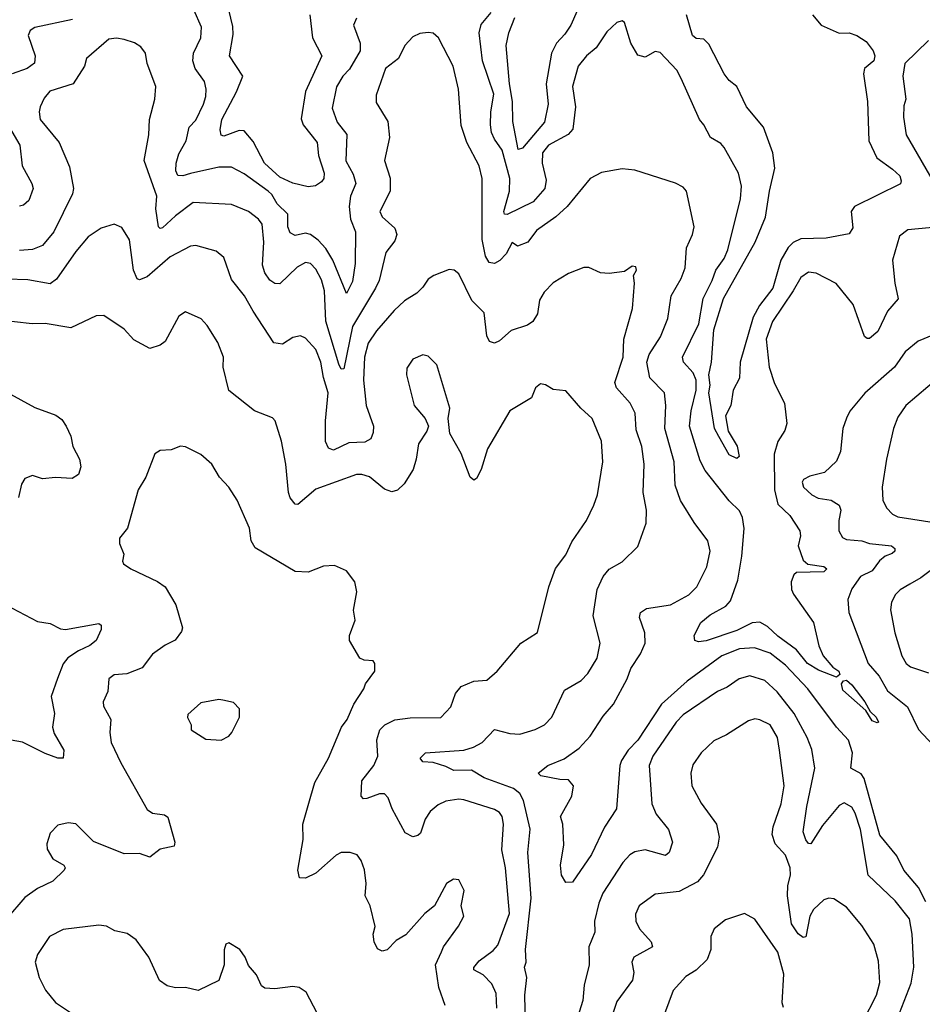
# Model space of a CAD drawing. Extents: x 1246230 to 1426786, y 660032 to 763141.
# Tile 526 of 566: x 1336225 to 1339761, y 751350 to 755206. Entities that reach past the tile are written whole.
import ezdxf

# ---------------------------------------------------------------- set-up
doc = ezdxf.new("R2010")
doc.units = 0

msp = doc.modelspace()

# ---------------------------------------------------------------- linework, layer by layer
at = {"layer": '0CON10XD'}
for points in [[(1338494.6, 755435), (1338384.3, 755185.7), (1338360.7, 755149.3), (1338328.4, 755115), (1338308.3, 755075), (1338288.1, 754955), (1338295.2, 754875), (1338281.3, 754805), (1338195, 754703.3), (1338178.5, 754698.5), (1338157.3, 754807.3), (1338156.3, 754886.3), (1338144, 754955), (1338131.6, 755105), (1338141.7, 755155), (1338165.2, 755215)], [(1337545, 755212.5), (1337533.3, 755185), (1337558.5, 755115), (1337558.9, 755085), (1337517.3, 755012.7), (1337491.3, 754985), (1337466.6, 754943.4), (1337449.8, 754859.8), (1337469.6, 754805), (1337507, 754757), (1337503.3, 754653.3), (1337531.4, 754601.4), (1337541.9, 754565), (1337521.4, 754515), (1337515.6, 754474.4), (1337521.3, 754425), (1337540.7, 754375), (1337539, 754251), (1337529.2, 754180.9), (1337505, 754134), (1337451.4, 754265), (1337425, 754310), (1337395, 754343.1), (1337365, 754364.8), (1337345, 754370.5), (1337305, 754361.8), (1337285, 754371.2), (1337275.8, 754395), (1337275.4, 754445), (1337233.3, 754485), (1337212.4, 754522.4), (1337198.2, 754535), (1337105, 754603.3), (1337055, 754628.8), (1337005, 754628.9), (1336894.6, 754604.6), (1336865, 754594.6), (1336845, 754596.7), (1336836.5, 754615), (1336838.7, 754645), (1336849.3, 754680.7), (1336877.6, 754732.4), (1336889.1, 754785), (1336915, 754812.5), (1336945.4, 754875), (1336954.6, 754905), (1336955.3, 754935), (1336949.3, 754965), (1336912.5, 755015), (1336903.3, 755045), (1336906.1, 755075), (1336935.5, 755135.5), (1336936.9, 755176.9), (1336907.7, 755245)], [(1337362.2, 755225), (1337372.4, 755135), (1337409.2, 755065), (1337345.2, 754925), (1337328.4, 754818.4), (1337335.3, 754795), (1337390.6, 754725), (1337395.8, 754675), (1337417.4, 754605), (1337417, 754585), (1337408.2, 754571.8), (1337384.3, 754555.7), (1337355, 754551.9), (1337295, 754566.2), (1337245, 754590.2), (1337184.9, 754644.9), (1337139.5, 754729.5), (1337105, 754771.5), (1337085, 754772.7), (1337025, 754750.4), (1337014.1, 754754.1), (1337011.1, 754775), (1337017.1, 754815), (1337074.4, 754924.4), (1337098.9, 754985), (1337047.7, 755065), (1337061.1, 755148.9), (1337060.3, 755180.3), (1337044.6, 755245)], [(1339255, 754144.4), (1339175, 754024.5), (1339149.4, 753955), (1339161.5, 753845), (1339182, 753782), (1339221.5, 753705), (1339230.6, 753625), (1339222.3, 753597.7), (1339195, 753554.2), (1339180.6, 753505), (1339182.9, 753365), (1339195, 753309.1), (1339242.2, 753265), (1339282, 753205), (1339284.6, 753185), (1339274.6, 753145), (1339295, 753090), (1339313.5, 753073.5), (1339375, 753065.2), (1339387.4, 753055), (1339375, 753044.2), (1339269.1, 753040.9), (1339258.3, 753031.7), (1339247.1, 753005), (1339248.8, 752975), (1339256.6, 752956.6), (1339335.6, 752845), (1339356.1, 752753.9), (1339373.5, 752715), (1339410.7, 752670.7), (1339434.5, 752655), (1339438.7, 752641.3), (1339425, 752630.8), (1339355, 752659.1), (1339311.2, 752685), (1339268.3, 752738.3), (1339195, 752791.2), (1339155, 752830), (1339125, 752846.2), (1339095, 752843.8), (1339035, 752814), (1338915, 752774), (1338885, 752770), (1338870, 752775), (1338867.5, 752795), (1338894.2, 752845), (1338930, 752875), (1338991.3, 752908.7), (1339010.3, 752929.7), (1339038.3, 753011.7), (1339054.8, 753105), (1339063.8, 753213.8), (1339057.1, 753257.1), (1339045, 753282.5), (1339005, 753321.8), (1338910.8, 753440.8), (1338891.2, 753478.8), (1338849.8, 753615), (1338855.2, 753675), (1338875.1, 753755), (1338874.9, 753794.9), (1338863.9, 753823.9), (1338826.2, 753865), (1338821.5, 753885), (1338885.2, 754015), (1338903.3, 754115), (1338938.7, 754185), (1338952, 754225), (1338985, 754271.5), (1338999.4, 754305), (1339049.6, 754505), (1339053.5, 754555), (1339041.9, 754605), (1338985, 754705.8), (1338971.7, 754721.7), (1338931.4, 754745), (1338905.5, 754795), (1338888.1, 754815), (1338816.7, 754976.7), (1338799.2, 755009.2), (1338735, 755077.5), (1338715, 755082.5), (1338675, 755059.4), (1338647.5, 755067.5), (1338620, 755115), (1338595, 755196), (1338585, 755202), (1338565, 755196), (1338525, 755158.8), (1338483.6, 755096.4), (1338445.6, 755065), (1338412.9, 755025), (1338390.8, 754945), (1338402.3, 754865), (1338392.4, 754777.6), (1338373.5, 754756.5), (1338297.3, 754715), (1338273.1, 754685), (1338272.5, 754645), (1338287.6, 754577.6), (1338282.8, 754545), (1338236.7, 754493.3), (1338135, 754443.8), (1338124.7, 754444.7), (1338122.5, 754455), (1338144, 754535), (1338144.8, 754585), (1338114.8, 754695), (1338085, 754737.9), (1338073.6, 754765), (1338070.3, 754795), (1338070.7, 754845), (1338082.2, 754915), (1338038.2, 755045), (1338025.8, 755155), (1338032.8, 755187.2), (1338072.7, 755235)], [(1338925, 755110.6), (1338905, 755130), (1338875, 755133.1), (1338861.1, 755145), (1338837.8, 755225)], [(1339331, 755225), (1339365, 755184.8), (1339435, 755153.3), (1339475, 755154.6), (1339504.3, 755145), (1339541.2, 755121.2), (1339568.5, 755085), (1339575.3, 755065), (1339571.2, 755045), (1339535.4, 755015), (1339530.9, 754995), (1339546.1, 754886.1), (1339551.5, 754731.5), (1339583.1, 754665), (1339645, 754620.4), (1339673.1, 754595), (1339678.9, 754575), (1339675.8, 754564.2), (1339496, 754475), (1339482.9, 754455), (1339489.3, 754390.7), (1339475, 754367.5), (1339385, 754350.8), (1339285, 754348.2), (1339255, 754333.5), (1339235.9, 754314.1), (1339207.4, 754265), (1339175.2, 754155), (1339123.5, 754086.5), (1339098.6, 754041.4), (1339047.2, 753865), (1339045, 753802.5), (1339020, 753755), (1339011.2, 753695), (1338990.8, 753655), (1339000.8, 753595), (1339035.9, 753535.9), (1339044.2, 753495), (1339035, 753487.1), (1339005, 753501.8), (1338963.9, 753573.9), (1338947.2, 753605), (1338925.5, 753745), (1338930.8, 753775), (1338925.2, 753815), (1338935.5, 753865), (1338945, 753991.2), (1338982.7, 754115), (1339107, 754335), (1339146.9, 754433.1), (1339162.1, 754535), (1339183.5, 754625), (1339175.2, 754685), (1339139.7, 754785), (1339072.3, 754865), (1339035, 754944.3), (1339005, 754968.1), (1338984.6, 754995), (1338925, 755110.6)], [(1336432.2, 755207.8), (1336284.7, 755175.3), (1336266.2, 755163.8), (1336258.2, 755145), (1336285.5, 755064.5), (1336283.5, 755036.5), (1336255, 755015.9), (1336196, 754994)], [(1339775, 751751.8), (1339746.8, 751806.8), (1339689.4, 751875), (1339660.9, 751930.9), (1339595, 752012.9), (1339534, 752234), (1339521.9, 752251.9), (1339481.1, 752275), (1339488.4, 752335), (1339471.8, 752385), (1339424.8, 752434.8), (1339312.8, 752585), (1339225, 752678.2), (1339165, 752724.8), (1339104.2, 752745.8), (1339045, 752742.2), (1338975.4, 752715), (1338840.3, 752615), (1338739.4, 752525), (1338646.9, 752385), (1338608.4, 752345), (1338583.3, 752305), (1338576.2, 752285), (1338562.9, 752115), (1338516, 752044), (1338465, 751936.2), (1338391.2, 751828.8), (1338365, 751826.7), (1338347.3, 751855), (1338344, 751895), (1338356.9, 751975), (1338353.3, 752055), (1338343.5, 752085), (1338387.9, 752165), (1338395.4, 752205), (1338375, 752229.1), (1338340.7, 752230.7), (1338267.5, 752245), (1338256.2, 752255), (1338294, 752285), (1338358.3, 752311.7), (1338416.7, 752353.3), (1338460.2, 752399.8), (1338511.3, 752478.7), (1338552, 752525), (1338605.5, 752624.5), (1338619, 752665), (1338657, 752723), (1338675.7, 752764.3), (1338674.7, 752804.7), (1338653.1, 752865), (1338657.8, 752885), (1338680.2, 752899.8), (1338775, 752913.9), (1338846.5, 752953.5), (1338877.8, 752985), (1338916.9, 753063.1), (1338930.5, 753125), (1338921.5, 753165), (1338867, 753237), (1338813.4, 753323.4), (1338793.7, 753383.7), (1338789.1, 753475), (1338752, 753605), (1338756.9, 753695), (1338751.8, 753745), (1338693.7, 753803.6), (1338681.6, 753865), (1338691.4, 753895), (1338736.3, 753963.7), (1338763.8, 754036.2), (1338777.3, 754125), (1338817, 754193), (1338832.5, 754235), (1338837.6, 754312.4), (1338861.1, 754365), (1338867.8, 754395), (1338837.7, 754535), (1338825, 754550.4), (1338795, 754566.1), (1338635, 754617.5), (1338585, 754622.5), (1338505, 754608.1), (1338460, 754585), (1338369.6, 754475), (1338325.7, 754434.3), (1338249.8, 754380.2), (1338215.5, 754335), (1338175, 754319.2), (1338155, 754333.3), (1338130.4, 754289.6), (1338106.4, 754263.6), (1338085, 754251.3), (1338065, 754254.8), (1338050, 754280), (1338037.4, 754345), (1338037.1, 754585), (1338024.7, 754634.7), (1337976.5, 754725), (1337955, 754792), (1337944.7, 754934.7), (1337923.1, 755025), (1337866.5, 755135), (1337845, 755153.1), (1337825, 755156.4), (1337792.7, 755152.7), (1337765, 755139.4), (1337734.7, 755105.3), (1337709.6, 755055), (1337658.9, 755015), (1337621.4, 754911.4), (1337622.1, 754882.1), (1337668, 754808), (1337674.6, 754745), (1337654.5, 754655), (1337676.1, 754586.1), (1337676.7, 754535), (1337636.7, 754455), (1337644.7, 754434.7), (1337695, 754390), (1337702.1, 754365), (1337695, 754340), (1337660, 754295), (1337633.2, 754185), (1337619.3, 754155), (1337528.8, 754005), (1337495, 753839.2), (1337485, 753838.1), (1337475, 753856.7), (1337424.1, 754025), (1337419, 754145), (1337407.1, 754187.1), (1337385, 754229.5), (1337365, 754251.5), (1337344.7, 754255.3), (1337312.2, 754237.8), (1337245, 754172.5), (1337225, 754173.6), (1337205, 754186.4), (1337185.9, 754215), (1337176.4, 754245), (1337181.9, 754335), (1337175.2, 754405.2), (1337160.4, 754425), (1337121.5, 754455), (1337055, 754483.2), (1336905, 754490.4), (1336835, 754438.4), (1336785, 754391.3), (1336775, 754389.2), (1336768.8, 754395), (1336759, 754465), (1336762.4, 754515), (1336712.9, 754655), (1336731.5, 754755), (1336733.9, 754816.1), (1336754.5, 754895), (1336758.9, 754945), (1336724.4, 755035), (1336718.6, 755075), (1336699.7, 755099.7), (1336675.5, 755115.5), (1336635, 755128.5), (1336605, 755134.4), (1336575, 755130), (1336487.1, 755055), (1336479.4, 755025), (1336434.6, 754955.4), (1336343.5, 754926.5), (1336320.6, 754899.4), (1336305.6, 754865), (1336301.5, 754845), (1336305.5, 754815), (1336379.6, 754725), (1336420.5, 754630.5), (1336435.4, 754545), (1336432.7, 754525), (1336358.6, 754375), (1336315, 754321.8), (1336275, 754306.7), (1336225, 754302)], [(1339786, 755125), (1339692.4, 755035), (1339685.3, 754985.3), (1339696.4, 754895), (1339688.8, 754868.8), (1339687.2, 754825), (1339698.5, 754755), (1339818, 754548)], [(1336167.2, 754815), (1336225.8, 754715), (1336235, 754634.3), (1336273.1, 754565), (1336277.7, 754545), (1336261.3, 754498.7), (1336239.6, 754480.4), (1336225, 754476.5)], [(1338207.1, 751275), (1338204.4, 751385), (1338211.4, 751455), (1338203.2, 751495), (1338209.7, 751515), (1338207.1, 751565), (1338229.2, 751765), (1338216.3, 751945), (1338224.7, 752035.3), (1338198.5, 752148.5), (1338184.7, 752175), (1338160.4, 752195), (1338045, 752236.4), (1337995, 752266.5), (1337925.5, 752265.5), (1337895, 752281.8), (1337845, 752296.9), (1337805, 752300), (1337794.2, 752314.2), (1337815, 752334.4), (1337965, 752344.7), (1338003.6, 752356.4), (1338036.4, 752375), (1338085, 752425.6), (1338145, 752410), (1338185, 752408.2), (1338245, 752426.4), (1338281.4, 752445), (1338310, 752475), (1338359.7, 752580.3), (1338425, 752618.1), (1338450.6, 752645), (1338487.1, 752705), (1338499.2, 752765), (1338471.7, 752871.7), (1338487.3, 752975), (1338511.5, 753025), (1338535, 753054.4), (1338585, 753082.9), (1338647.2, 753142.8), (1338679.1, 753235), (1338681.2, 753285), (1338668, 753355), (1338671.8, 753465), (1338662.7, 753535), (1338639.8, 753599.8), (1338635.8, 753665.8), (1338616.2, 753705), (1338563.6, 753765), (1338557.3, 753785), (1338589.7, 753885), (1338592.5, 753955), (1338626.4, 754075), (1338634, 754175), (1338630, 754205), (1338641.2, 754225), (1338638.8, 754238.8), (1338625, 754241.2), (1338595, 754220), (1338535, 754212), (1338500, 754215), (1338455, 754236.2), (1338435, 754236.2), (1338375, 754212), (1338315, 754176), (1338280.2, 754139.8), (1338261.8, 754108.2), (1338254.4, 754055), (1338235, 754024.3), (1338215, 754010), (1338151.2, 753988.8), (1338105, 753948.6), (1338085, 753940), (1338065.8, 753945.8), (1338055, 753968.8), (1338045, 754058.8), (1337996.4, 754106.4), (1337945, 754210.8), (1337926.7, 754225), (1337908.3, 754228.3), (1337848, 754205), (1337825, 754190.6), (1337805, 754158.6), (1337780.6, 754135), (1337732.9, 754105), (1337692.5, 754067.5), (1337622.5, 753987.5), (1337590.7, 753939.3), (1337575.7, 753885), (1337572.6, 753795), (1337582.8, 753695), (1337611.1, 753615), (1337610.2, 753589.8), (1337600.6, 753565), (1337578, 753552), (1337515, 753548.9), (1337455, 753520.5), (1337435, 753528), (1337423.8, 753553.8), (1337423.9, 753635), (1337433.5, 753745), (1337414.8, 753804.8), (1337405.2, 753865), (1337385, 753914.4), (1337345, 753959.4), (1337325, 753968.6), (1337295, 753961.5), (1337255, 753935.6), (1337220.3, 753940.3), (1337140.4, 754065), (1337105.3, 754125.3), (1337055, 754189.2), (1337025.4, 754275.4), (1336995, 754300), (1336915, 754321.9), (1336895, 754319.4), (1336815, 754277.1), (1336725, 754199.1), (1336695, 754187.8), (1336685, 754191.4), (1336670.8, 754225), (1336655, 754343.8), (1336625, 754392.5), (1336595, 754405.8), (1336545, 754390), (1336494.1, 754355.9), (1336445, 754298.1), (1336369.9, 754190.1), (1336345, 754172.5), (1336257.4, 754187.4), (1336175, 754190.7)], [(1339871.3, 754398.7), (1339705, 754383.5), (1339671.8, 754358.2), (1339644.6, 754265), (1339653.2, 754175), (1339666.4, 754113.6), (1339625.3, 754064.7), (1339587.3, 753985), (1339555, 753958.1), (1339545, 753957.1), (1339534.5, 753965), (1339490.5, 754090.5), (1339423.6, 754173.6), (1339345, 754213.5), (1339315, 754218.2), (1339285, 754197.3), (1339255, 754144.4)], [(1337654.5, 752174.5), (1337635, 752173.8), (1337585, 752155.5), (1337572.5, 752155), (1337562.9, 752165), (1337566.2, 752225), (1337612.7, 752285), (1337628, 752322), (1337624.7, 752385.3), (1337636.1, 752425), (1337655.2, 752444.8), (1337695, 752464.7), (1337755, 752472.2), (1337875, 752472.9), (1337914.4, 752515.6), (1337933.1, 752566.9), (1337954.2, 752595), (1338005, 752615.5), (1338055, 752620), (1338095.8, 752655), (1338188, 752765), (1338254, 752806), (1338298.5, 752985), (1338323.8, 753056.2), (1338365, 753110.8), (1338388.8, 753161.2), (1338445.8, 753244.2), (1338474.6, 753305.4), (1338488.5, 753345), (1338510, 753475), (1338504.5, 753555), (1338467.8, 753645), (1338423.1, 753685), (1338365, 753753.3), (1338315, 753758), (1338285, 753776.2), (1338265, 753780), (1338246.2, 753765), (1338230, 753725), (1338145.5, 753674.5), (1338057.3, 753525), (1338033.5, 753445), (1338015, 753410), (1338005, 753403.3), (1337990, 753415), (1337955, 753506.7), (1337910, 753585), (1337904.2, 753645), (1337910, 753685), (1337858.8, 753855), (1337825, 753888.8), (1337805, 753893.3), (1337765, 753876.2), (1337741.7, 753841.7), (1337740, 753815), (1337770, 753695), (1337814, 753645), (1337826.2, 753615), (1337820, 753595), (1337788, 753545), (1337779.1, 753485), (1337766.2, 753445), (1337731.7, 753388.3), (1337705, 753364.3), (1337682.7, 753357.3), (1337655, 753367.8), (1337595, 753415.5), (1337565, 753425.5), (1337545, 753424.5), (1337385, 753367.6), (1337315, 753307.5), (1337305, 753308.6), (1337285, 753334.2), (1337278.2, 753355), (1337267.7, 753465), (1337251.5, 753555), (1337226.2, 753635), (1337215, 753646.7), (1337145, 753674.2), (1337044.4, 753754.4), (1337021.9, 753845), (1337023.1, 753885), (1337001.5, 753941.5), (1336959.1, 754009.1), (1336935.8, 754035), (1336875, 754062.5), (1336849.2, 754045), (1336794.5, 753945.5), (1336775, 753931.4), (1336735, 753918.6), (1336672.7, 753952.7), (1336634.6, 753994.6), (1336555, 754047.5), (1336525, 754047.1), (1336425, 753999.4), (1336325, 754017.1), (1336274.4, 754015.6), (1336135, 754031.5)], [(1339805, 753971.5), (1339745, 753947.5), (1339694.4, 753905), (1339652.2, 753845), (1339536.5, 753743.5), (1339477.5, 753672.5), (1339463.8, 753646.2), (1339449.5, 753605), (1339440.5, 753515), (1339425, 753477.5), (1339377.6, 753432.4), (1339321.3, 753418.7), (1339296.2, 753405), (1339290.8, 753395), (1339295.8, 753375), (1339328, 753345), (1339352.9, 753332.9), (1339404.6, 753324.6), (1339435, 753304.3), (1339442.7, 753285), (1339434.6, 753245), (1339434.6, 753205), (1339448.2, 753178.2), (1339465, 753170), (1339525, 753165.6), (1339555, 753154.5), (1339640, 753145), (1339653.1, 753135), (1339653.3, 753125), (1339643.6, 753115), (1339615.5, 753104.5), (1339593.2, 753086.8), (1339565, 753047.1), (1339518.9, 753025), (1339485, 752976.9), (1339470, 752935), (1339474, 752885), (1339549, 752685), (1339592.2, 752635), (1339625, 752577.1), (1339702.7, 752515), (1339746.1, 752426.1), (1339804.5, 752365)], [(1339868.8, 753841.2), (1339696.5, 753695), (1339665, 753650), (1339648.5, 753605), (1339620.9, 753485), (1339603.6, 753375), (1339606.9, 753325), (1339620.6, 753295), (1339645, 753269.1), (1339665, 753259.6), (1339825, 753234.6)], [(1336104.2, 753785), (1336285, 753687.1), (1336366.9, 753656.9), (1336390, 753640), (1336406.9, 753615), (1336425.4, 753575.4), (1336433.6, 753535), (1336460, 753485), (1336464.4, 753455), (1336455.6, 753425), (1336430.9, 753409.1), (1336365, 753413.2), (1336315, 753407.5), (1336275, 753420.5), (1336245, 753409.4), (1336232.6, 753387.4), (1336220, 753335)], [(1337891.9, 751345), (1337867.8, 751415), (1337854.4, 751505), (1337878.1, 751555), (1337885.7, 751575), (1337944.5, 751655.5), (1337965.6, 751695), (1337954.2, 751735), (1337966.5, 751795), (1337945, 751838), (1337925, 751840), (1337897.3, 751822.7), (1337850, 751735), (1337812, 751705), (1337737.9, 751622.1), (1337700, 751600), (1337665, 751563.3), (1337645, 751557.5), (1337627, 751567), (1337613.9, 751593.9), (1337610, 751625), (1337618, 751655), (1337598.8, 751735), (1337578.1, 751775), (1337583.2, 751823.2), (1337576.5, 751876.5), (1337562.7, 751912.7), (1337546.7, 751935), (1337520, 751945), (1337485, 751944.2), (1337465.7, 751934.3), (1337385, 751863.6), (1337345, 751843.3), (1337322, 751845), (1337314.5, 751875), (1337335.5, 751995), (1337334.7, 752055), (1337366.2, 752165), (1337381.3, 752218.7), (1337435, 752313.8), (1337486, 752435), (1337507.5, 752465), (1337534, 752525), (1337573.8, 752585), (1337580, 752605), (1337616.7, 752655), (1337616.2, 752685), (1337610, 752695), (1337575, 752697.5), (1337557.5, 752705), (1337516.7, 752775), (1337516.7, 752795), (1337540, 752855), (1337533.6, 752893.6), (1337546, 752965), (1337538.8, 753005), (1337505, 753047.5), (1337458.3, 753068.3), (1337415, 753066), (1337355, 753042.9), (1337305, 753045.6), (1337147.7, 753137.7), (1337132.5, 753165), (1337125.6, 753215), (1337076.9, 753325), (1337045, 753376), (1337007.5, 753415), (1336978, 753465), (1336935, 753504), (1336875, 753533.8), (1336855, 753536.2), (1336818.3, 753521.7), (1336775, 753518.8), (1336754.1, 753505.9), (1336720, 753415), (1336690, 753365), (1336648, 753215), (1336616.7, 753175), (1336616.7, 753155), (1336633, 753113), (1336627.5, 753085), (1336632.5, 753075), (1336660, 753055), (1336765, 753005.6), (1336795.4, 752985.4), (1336836.7, 752915), (1336863.1, 752825), (1336859.5, 752810.5), (1336834.4, 752775.6), (1336795, 752757.1), (1336745, 752720.8), (1336705, 752667.8), (1336645.3, 752644.7), (1336595, 752640.9), (1336574, 752625), (1336570.8, 752575), (1336552.2, 752535), (1336553, 752517), (1336581.9, 752465), (1336578.5, 752415), (1336583.8, 752375), (1336620.9, 752295), (1336725, 752112.5), (1336745, 752098.6), (1336792.3, 752092.3), (1336805, 752083.3), (1336833.3, 751985), (1336830.8, 751969.2), (1336775, 751957.8), (1336735, 751926.2), (1336695, 751940.8), (1336635, 751938.8), (1336515, 751987.5), (1336445, 752057.1), (1336415, 752060), (1336375, 752051.4), (1336345, 752020), (1336331.7, 751978.3), (1336332.5, 751957.5), (1336355, 751919.5), (1336398.8, 751895), (1336403.8, 751885), (1336399.2, 751875), (1336355, 751832.5), (1336295, 751803.1), (1336245, 751768.5), (1336172.9, 751685)], [(1339835, 753080.9), (1339755, 753020), (1339712, 752995), (1339675, 752973.1), (1339656.9, 752955), (1339640.5, 752925), (1339636.2, 752895), (1339653.5, 752805), (1339680.6, 752715), (1339698.1, 752685), (1339715, 752672.2), (1339785, 752648.6)], [(1336145, 752927.8), (1336295, 752849.4), (1336345, 752841.1), (1336385, 752821.1), (1336405, 752818.5), (1336535, 752840.8), (1336543.8, 752835), (1336545, 752817.5), (1336524.2, 752775), (1336500, 752755), (1336455.2, 752734.8), (1336413.6, 752706.4), (1336395, 752683.3), (1336373.7, 752626.3), (1336348.9, 752555), (1336361.7, 752488.3), (1336353.8, 752435), (1336360.2, 752410.2), (1336398.1, 752345), (1336395.8, 752314.2), (1336375, 752313.6), (1336325, 752331.6), (1336236.8, 752376.8), (1336155, 752391.3)], [(1339672, 751315), (1339717.2, 751432.8), (1339727.7, 751495), (1339721.6, 751625), (1339711.1, 751685), (1339655.4, 751755), (1339548.8, 751855), (1339518.6, 752035), (1339498.6, 752098.6), (1339485, 752122.2), (1339455, 752139.5), (1339435, 752128.5), (1339370.2, 752049.8), (1339325, 751978), (1339315, 751980), (1339305, 751994.2), (1339294.7, 752025), (1339308.9, 752125), (1339340.6, 752275), (1339328, 752348), (1339310.3, 752395), (1339259.2, 752489.2), (1339193.2, 752573.2), (1339145, 752618.2), (1339085, 752636.8), (1339044.2, 752625), (1338997.4, 752592.6), (1338958.6, 752575), (1338825, 752483.1), (1338797.1, 752455), (1338705, 752322.2), (1338691.1, 752285), (1338702.3, 752135), (1338719.1, 752095), (1338766.7, 752035), (1338782.5, 751985), (1338770, 751945), (1338755, 751932.7), (1338675, 751954.7), (1338635, 751947.1), (1338615, 751935.4), (1338588, 751905), (1338510, 751785), (1338493.5, 751746.5), (1338477.3, 751675), (1338477.9, 751632.1), (1338455.4, 751575), (1338455.8, 751504.2), (1338436.2, 751425), (1338430.8, 751365), (1338352.5, 751115)], [(1339585, 752451.8), (1339565, 752459.5), (1339540.7, 752500.7), (1339450.6, 752580.6), (1339444.6, 752605), (1339453.1, 752616.9), (1339465, 752618.8), (1339485, 752601.8), (1339535.7, 752535), (1339556.8, 752496.8), (1339581.2, 752475), (1339590, 752455), (1339585, 752451.8)], [(1337015, 752383.8), (1337045, 752400), (1337056.7, 752415), (1337086.7, 752475), (1337087, 752507), (1337062.5, 752532.5), (1337021.2, 752541.2), (1337005, 752543.8), (1336935, 752531.2), (1336883.3, 752485), (1336883, 752473), (1336897.5, 752445), (1336897.5, 752425), (1336955, 752388.8), (1337015, 752383.8)], [(1339528.3, 751281.7), (1339581.8, 751385), (1339594.6, 751435), (1339589.1, 751519.1), (1339571.1, 751585), (1339525, 751658.6), (1339465, 751730.6), (1339415, 751762.5), (1339395, 751765.7), (1339375, 751759.4), (1339335, 751721.8), (1339320.6, 751695), (1339305, 751614.2), (1339295, 751611.4), (1339275, 751625.5), (1339248.8, 751665), (1339233, 751775), (1339234.7, 751815), (1339245.2, 751855), (1339243.3, 751885), (1339225, 751934), (1339185, 751978), (1339173.1, 752015), (1339177.1, 752045), (1339207.8, 752135), (1339220.3, 752205), (1339202.3, 752345), (1339194.6, 752395), (1339165, 752444.3), (1339125, 752464.4), (1339105, 752467.5), (1339080.2, 752459.8), (1338994.6, 752405.4), (1338945, 752381.4), (1338895.6, 752335), (1338862.4, 752287.6), (1338854.6, 752255.4), (1338858.5, 752205), (1338895, 752137.5), (1338955.3, 752055.3), (1338965.3, 752005), (1338958.5, 751965), (1338903.6, 751856.4), (1338880.5, 751829.5), (1338808.9, 751791.1), (1338715, 751781.5), (1338652.2, 751735), (1338637.2, 751702.8), (1338638.5, 751675), (1338653.8, 751645), (1338699.5, 751595), (1338704.4, 751575), (1338631.4, 751535), (1338623.3, 751515), (1338631.8, 751475), (1338626.5, 751445), (1338565, 751360.8), (1338489.5, 751135)], [(1338094.5, 751334.5), (1338092.4, 751392.4), (1338075, 751430.6), (1338041.2, 751465), (1338004.7, 751484.7), (1338003.9, 751493.9), (1338025, 751520), (1338080, 751560), (1338099, 751581), (1338144.2, 751705), (1338128.6, 751885), (1338114.6, 751955), (1338120.5, 752055), (1338115.3, 752085), (1338105, 752100.9), (1338085, 752113.2), (1337965, 752150.4), (1337945, 752153.2), (1337895, 752145.3), (1337865, 752130.6), (1337833.9, 752105), (1337813.8, 752075), (1337795, 752020), (1337785, 752010.4), (1337765, 752005.4), (1337735, 752021.9), (1337685, 752116), (1337669.1, 752159.1), (1337654.5, 752174.5)], [(1339217.3, 751337.3), (1339212.1, 751355), (1339218.5, 751468.5), (1339195, 751553.8), (1339105, 751683.8), (1339065, 751705.8), (1338989.7, 751680.3), (1338946, 751645), (1338932.9, 751615), (1338932.5, 751565), (1338918.9, 751525), (1338875.9, 751484.1), (1338835, 751458.6), (1338785, 751403.8), (1338735, 751266.7)], [(1337391.2, 751315), (1337347.7, 751397.7), (1337320, 751415), (1337295, 751420), (1337225, 751410), (1337185, 751413.3), (1337172.7, 751422.7), (1337153.3, 751465), (1337121.7, 751501.7), (1337108.8, 751535), (1337087.5, 751565), (1337045, 751590), (1337032.5, 751585), (1337026.7, 751563.3), (1337025.8, 751505), (1337005, 751443.3), (1336925, 751404.4), (1336875, 751416), (1336835.9, 751414.1), (1336802.4, 751422.4), (1336772.6, 751442.6), (1336730.6, 751535), (1336682.1, 751602.1), (1336646.8, 751626.8), (1336597.5, 751637.5), (1336565.7, 751655.7), (1336535, 751660), (1336395, 751642.4), (1336341.6, 751615), (1336294.6, 751545), (1336285.4, 751515), (1336301.5, 751455), (1336326.2, 751405), (1336365, 751357.5), (1336444.1, 751304.1)]]:
    msp.add_lwpolyline(points, dxfattribs=at)

doc.saveas('drawing.dxf')
